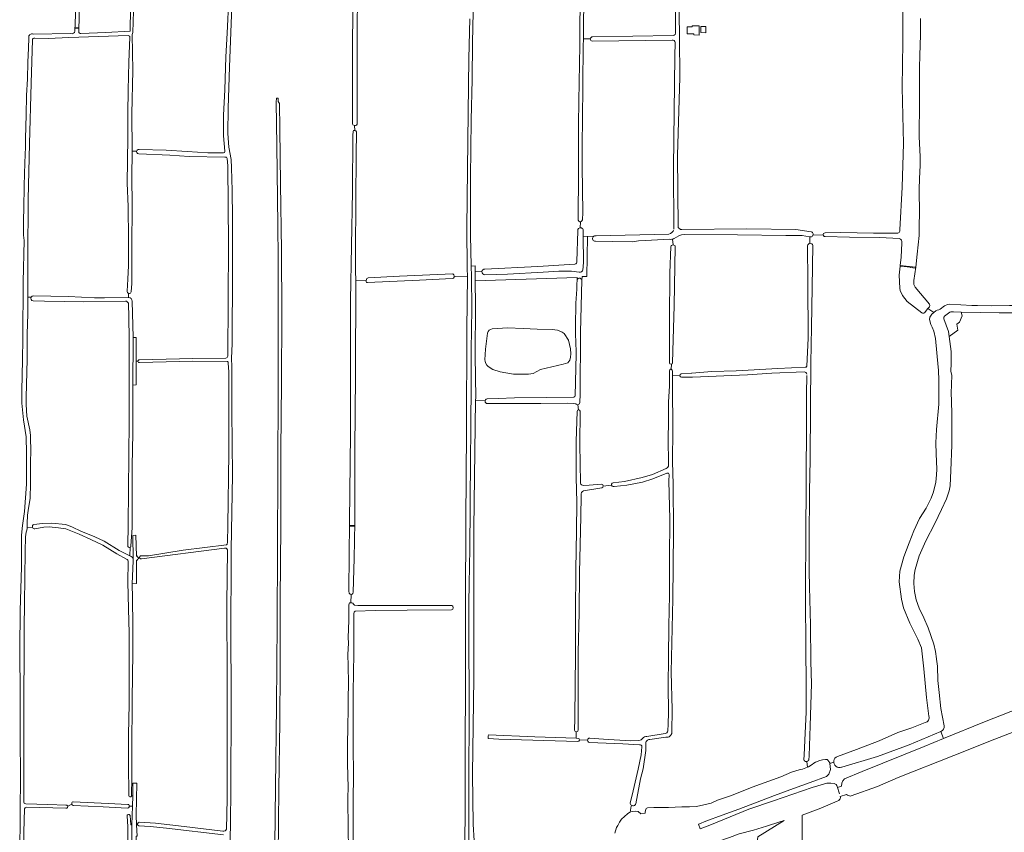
# Model space of a CAD drawing. Header units: metres. Extents: x 209813 to 223847, y 571801 to 587119.
# Tile 658 of 746: x 219008 to 219827, y 583333 to 584009. Entities that reach past the tile are written whole.
import ezdxf

# ---------------------------------------------------------------- set-up
doc = ezdxf.new("R2010")
doc.units = ezdxf.units.M
for name, color, linetype, lineweight in [('B-RO-GK-BESCHOEIING-G', 8, 'GK-BESCHOEIING', 0), ('B-RO-GR-GRAS-GV', 8, 'Continuous', 0), ('B-RO-KW-KUNSTWERK_STUW-GV', 8, 'Continuous', 0), ('B-RO-OG-TERREIN_CULTUURSCHEIDING-GV', 8, 'Continuous', 0), ('B-RO-VH-ONVERHARD-GV', 8, 'Continuous', 0)]:
    doc.layers.add(name, color=color, linetype=linetype, lineweight=lineweight)
doc.linetypes.add('GK-BESCHOEIING', pattern='A,30,-5,[1,NLCS.shx,S=1,R=0,X=0,Y=0],-5', length=40)

msp = doc.modelspace()

# ---------------------------------------------------------------- linework, layer by layer
at = {"layer": 'B-RO-GK-BESCHOEIING-G', "flags": 128}
msp.add_lwpolyline([(219687.597, 583371.724), (219687.904, 583370.997), (219689.876, 583364.765)], dxfattribs=at)
at = {"layer": 'B-RO-GR-GRAS-GV', "flags": 128}
for points in [[(219053.459, 583999.766), (219054.23, 584019.994), (219055.129, 584049.794), (219055.63, 584080.601), (219057.763, 584168.821), (219061.61, 584248.86), (219063.846, 584327.689), (219064.322, 584349.79), (219064.81, 584386.387), (219064.879, 584433.448), (219064.199, 584484.834), (219063.116, 584521.02), (219063.112, 584521.569), (219063.677, 584529.662)], [(219058.521, 583997.817), (219079.231, 583998.774), (219099.532, 583999.672), (219102.074, 584171.584), (219103.662, 584251.513), (219105.024, 584332.209), (219106.458, 584426.701), (219107.113, 584459.793), (219107.665, 584460.832), (219108.495, 584460.832), (219109.304, 584460.485), (219109.621, 584459.855), (219107.916, 584354.302), (219104.936, 584171.559), (219104.695, 584159.651)], [(219740.246, 583834.265), (219741.98, 583869.911), (219743.113, 583906.367), (219742.236, 583952.93), (219742.52, 583990.681), (219742.749, 584016.915), (219742.098, 584037.044), (219742.341, 584058.17), (219742.909, 584081.486), (219743.534, 584095.815), (219743.664, 584109.247), (219743.542, 584130.14), (219742.767, 584147.318), (219743.821, 584162.244), (219743.145, 584196.793), (219739.106, 584196.792), (219738.894, 584197.744), (219737.519, 584198.273), (219713.494, 584200.178), (219676.347, 584203.459), (219672.325, 584204.306)], [(219180.828, 584153.971), (219158.512, 584155.8), (219113.589, 584157.735), (219112.465, 584158.198), (219112.2, 584159.19), (219104.695, 584159.651), (219103.811, 584115.974), (219103.047, 584043.379), (219101.824, 583998.754), (219101.288, 583996.965), (219101.664, 583967.149), (219100.778, 583930.855), (219101.107, 583900.834), (219101.097, 583899.917)], [(219557.997, 584159.934), (219557.974, 584159.588), (219556.672, 584112.011), (219556.679, 584069.117), (219556.161, 584035.4), (219556.877, 583994.543), (219556.931, 583961.325), (219554.989, 583896.494), (219555.698, 583836.418)], [(219178.419, 583900.009), (219177.28, 583912.782), (219177.124, 583924.066), (219177.314, 583929.941), (219177.871, 583940.408), (219178.263, 583951.044), (219179.184, 583978.303), (219180.145, 583998.18), (219181.544, 584027.939), (219182.241, 584059.296), (219184.231, 584116.654), (219184.63, 584150.773)], [(219553.447, 583998.979), (219553.874, 584119.213), (219553.891, 584150.577)], [(219477.998, 584120.005), (219478.195, 584112.529), (219478.101, 584095.868), (219477.191, 584083.071), (219477.176, 584058.529), (219477.058, 584022.175), (219476.956, 584006.464), (219476.71, 583993.449), (219482.465, 583993.423)], [(219472.352, 583843.318), (219472.726, 583881.834), (219472.641, 583922.129), (219472.894, 583941.589), (219473.753, 583988.183), (219474.163, 584037.645), (219474.239, 584078.598)], [(219185.403, 584056.575), (219182.267, 583969.98), (219180.956, 583935.687), (219180.896, 583914.489), (219181.747, 583903.112), (219183.562, 583892.949), (219183.916, 583886.063), (219184.36, 583867.115), (219184.749, 583844.073), (219184.748, 583800.116), (219184.332, 583739.561), (219183.891, 583727.394), (219184.131, 583720.343), (219184.251, 583683.321), (219184.572, 583630.055), (219183.47, 583568.312), (219183.332, 583491.041), (219183.637, 583455.353), (219183.676, 583426.966), (219183.376, 583381.425), (219183.196, 583367.945), (219182.922, 583341.095), (219182.754, 583326.39)], [(219283.39, 583530.848), (219282.597, 583531.059), (219281.909, 583531.8), (219281.644, 583533.494), (219281.61, 583534.551), (219281.985, 583591.295), (219282.895, 583664.794), (219282.919, 583708.471), (219282.838, 583775.674), (219284.469, 583866.683), (219284.866, 583913.197), (219285.024, 583916.292), (219285.501, 583917.007), (219286.548, 583917.015), (219286.162, 583921.258), (219284.93, 583921.725), (219284.506, 583922.889), (219284.612, 583982.156), (219285.141, 584061.002)], [(219057.328, 584026.885), (219056.706, 583999.308)], [(219288.73, 584028.503), (219288.534, 584001.503), (219288.534, 583958.592), (219288.333, 583922.251), (219287.998, 583921.447), (219287.194, 583921.246), (219286.162, 583921.258)], [(219384.348, 584023.462), (219385.015, 584015.551), (219384.587, 583990.477), (219384.146, 583959.618), (219383.402, 583925.567), (219382.874, 583878.085), (219382.923, 583830.01), (219383.431, 583804.18), (219386.588, 583804.369), (219386.593, 583799.437), (219392.316, 583799.66)], [(219286.548, 583917.015), (219287.462, 583916.753), (219287.864, 583915.882), (219287.931, 583913.602), (219287.73, 583899.254), (219287.395, 583855.94), (219287.194, 583818.393), (219287.126, 583797.139), (219287.395, 583795.328), (219287.309, 583792.019), (219295.95, 583792.15), (219296.546, 583794.002), (219297.538, 583794.399), (219323.599, 583795.854), (219367.983, 583797.707), (219369.042, 583797.045), (219369.24, 583795.722), (219369.893, 583795.593), (219380.22, 583795.797), (219379.9, 583802.005), (219379.662, 583835.978), (219380.297, 583884.714), (219380.773, 583931.704), (219381.488, 583976.948), (219382.123, 584009.968)], [(219757.418, 584010.465), (219757.24, 583996.737), (219756.836, 583979.659), (219756.454, 583969.56), (219756.541, 583941.185), (219756.229, 583911.949), (219756.951, 583895.541), (219757.194, 583887.874), (219756.667, 583877.161), (219756.389, 583868.087), (219756.628, 583847.83), (219756.28, 583838.643), (219756.186, 583829.658), (219754.594, 583814.192), (219753.54, 583803.28), (219751.8, 583792.218), (219751.894, 583788.978), (219752.912, 583786.57), (219764.885, 583772.41)], [(219018.876, 583997.446), (219050.151, 583997.804)], [(219007.564, 583312.711), (219008.014, 583349.9), (219008.222, 583379.162), (219007.968, 583411.438), (219007.93, 583446.173), (219007.537, 583485.106), (219008.055, 583517.19), (219008.999, 583553.781), (219009.124, 583580.263), (219010.005, 583588.228), (219011.528, 583599.877), (219013.335, 583622.599), (219013.178, 583648.446), (219012.903, 583662.079), (219010.766, 583676.148), (219009.266, 583690.116), (219009.31, 583700.28), (219009.926, 583726.027), (219010.164, 583743.892), (219010.339, 583791.205), (219011.162, 583825.609), (219010.811, 583830.081), (219010.715, 583843.393), (219010.875, 583851.96), (219011.316, 583871.373), (219011.84, 583890.191), (219012.427, 583903.448), (219012.476, 583910.559), (219012.919, 583930.108), (219013.18, 583946.241), (219013.959, 583960.224), (219014.281, 583974.123), (219014.844, 583985.602), (219015.052, 583994.352)], [(219018.092, 583992.571), (219017.223, 583956.458), (219015.777, 583906.063), (219014.592, 583859.903), (219014.261, 583811.11), (219014.257, 583778.412), (219017.006, 583778.311)], [(219097.818, 583996.067), (219048.544, 583994.49), (219031.507, 583993.578), (219020.116, 583993.98)], [(219097.036, 583783.421), (219097.668, 583793.281), (219098.116, 583804.625), (219098.113, 583826.665), (219097.79, 583853.745), (219097.049, 583873.333), (219097.137, 583891.953), (219097.443, 583911.481), (219097.595, 583931.467), (219097.897, 583950.699), (219098.481, 583974.019), (219099.236, 583994.726)], [(219476.71, 583993.449), (219476.632, 583987.436), (219476.652, 583975.271), (219476.349, 583967.596), (219476.332, 583950.642), (219476.117, 583930.244), (219475.848, 583901.738), (219475.786, 583887.217), (219476.276, 583848.842), (219475.919, 583842.816)], [(219550.593, 583992.346), (219484.022, 583991.437)], [(219484.424, 583995.051), (219551.457, 583996.06)], [(219552.136, 583835.329), (219551.877, 583886.388), (219552.834, 583979.118), (219553.123, 583990.432)], [(219219.842, 583322.13), (219220.51, 583370.427), (219221.292, 583438), (219221.775, 583506.962), (219222.23, 583567.852), (219222.375, 583635.156), (219222.725, 583699.965), (219222.78, 583763.512), (219222.753, 583810.485), (219222.356, 583838.134), (219221.562, 583904.677), (219221.099, 583940.793), (219221.186, 583944.095), (219222.694, 583944.095), (219222.615, 583941.237), (219223.805, 583939.491), (219224.138, 583918.607), (219224.667, 583872.59), (219225.341, 583817.068), (219225.667, 583764.798), (219225.409, 583707.063), (219225.019, 583650.773), (219224.927, 583587.442), (219224.415, 583526.546), (219224.462, 583468.07), (219223.965, 583424.828), (219223.257, 583368.729), (219222.755, 583313.221)], [(219104.92, 583899.837), (219101.097, 583899.917), (219100.849, 583878.023), (219101.051, 583855.525), (219100.91, 583819.311), (219100.971, 583789.682), (219100.331, 583782.739)], [(219107.012, 583901.267), (219129.429, 583900.718), (219146.825, 583899.622), (219164.053, 583898.501), (219177.173, 583898.466)], [(219178.351, 583894.912), (219148.469, 583895.478), (219132.467, 583896.638), (219106.714, 583897.733)], [(219180.741, 583729.33), (219181.399, 583822.584), (219180.847, 583887.776), (219180.286, 583893.744)], [(219471.292, 583807.97), (219471.995, 583833.629)], [(219474.236, 583841.07), (219474.067, 583836.106)], [(219476.539, 583833.793), (219476.596, 583829.102), (219484.908, 583828.765)], [(219558.62, 583834.642), (219612.768, 583835.18), (219653.526, 583834.579), (219666.489, 583832.814)], [(219480.039, 583828.962), (219479.591, 583795.568), (219475.639, 583795.402), (219475.342, 583792.601), (219474.332, 583749.187), (219474.107, 583697.552), (219473.835, 583690.643)], [(219548.333, 583826.615), (219528.558, 583825.595), (219522.592, 583825.211), (219517.9, 583824.527), (219501.155, 583824.674), (219486.79, 583824.932)], [(219487.273, 583829.396), (219547.962, 583830.878)], [(219550.961, 583826.615), (219551.388, 583821.847)], [(219664.98, 583828.612), (219658.786, 583829.792), (219645.23, 583829.578), (219605.042, 583830.313), (219560.518, 583830.573)], [(219665.37, 583828.501), (219665.298, 583823.149)], [(219676.289, 583830.099), (219667.882, 583829.941)], [(219739.685, 583827.044), (219723.413, 583828.054), (219698.192, 583828.404), (219678.035, 583828.872)], [(219678.096, 583831.813), (219691.145, 583832.031), (219718.328, 583831.655), (219737.524, 583831.744)], [(219548.45, 583723.735), (219548.57, 583736.81), (219548.485, 583759.544), (219548.737, 583798.416), (219549.554, 583820.377)], [(219553.28, 583820.43), (219552.185, 583771.28), (219551.312, 583733.354), (219551.01, 583723.702)], [(219662.793, 583720.821), (219663.726, 583744.225), (219663.624, 583790.978), (219663.326, 583821.15)], [(219667.71, 583821.519), (219667.112, 583786.412), (219666.582, 583753.433), (219666.069, 583723.272), (219665.679, 583687.088), (219665.838, 583675.915), (219665.629, 583653.535), (219665.47, 583642.873), (219665.03, 583616.807), (219664.967, 583607.299), (219664.577, 583585.104), (219664.641, 583572.898), (219664.629, 583550.09), (219665.007, 583537.09), (219665.813, 583505.513), (219666.063, 583474.835), (219666.512, 583456.279), (219665.43, 583421.421), (219664.578, 583396.394), (219664.293, 583393.174)], [(219740.407, 583804.557), (219741.262, 583811.537), (219741.918, 583823.389)], [(219394.635, 583801.667), (219438.818, 583803.885), (219469.661, 583805.892)], [(219758.36, 583765.219), (219746.395, 583774.749), (219742.4, 583779.705), (219740.423, 583783.836), (219740.197, 583785.709), (219739.654, 583796.596), (219740.368, 583804.191), (219740.407, 583804.557)], [(219369.24, 583795.722), (219369.174, 583794.862), (219368.579, 583794.135), (219367.388, 583793.804), (219340.268, 583792.547), (219297.009, 583790.43), (219296.347, 583790.658), (219296.017, 583791.423), (219295.95, 583792.15)], [(219379.25, 583281.692), (219377.719, 583281.822), (219376.793, 583282.947), (219376.727, 583284.997), (219378.114, 583320.747), (219378.301, 583354.292), (219378.301, 583398.424), (219378.513, 583460.866), (219378.619, 583523.414), (219378.936, 583592.1), (219379.571, 583666.712), (219379.677, 583751.591), (219380.22, 583795.797)], [(219471.694, 583792.669), (219471.679, 583794.691), (219386.658, 583791.955), (219386.834, 583771.712), (219386.702, 583729.378), (219387.099, 583694.586), (219387.086, 583692.594), (219394.944, 583692.004)], [(219287.309, 583792.019), (219286.977, 583712.775), (219286.447, 583651.524), (219286.447, 583590.67), (219285.877, 583560.64), (219285.242, 583532.594), (219284.872, 583531.536), (219284.237, 583531.007), (219283.39, 583530.848), (219283.073, 583523.863), (219284.131, 583523.81), (219284.925, 583523.598), (219285.502, 583522.656), (219286.137, 583521.783), (219288.915, 583521.545), (219337.175, 583521.545), (219367.258, 583521.704), (219368.211, 583520.989), (219368.449, 583519.561), (219367.973, 583518.529), (219367.02, 583518.053), (219330.19, 583517.735), (219303.597, 583517.542), (219286.692, 583516.783), (219285.819, 583516.068), (219285.581, 583514.798), (219285.74, 583481.699), (219285.228, 583449.461), (219285.091, 583435.48), (219285.148, 583430.456), (219285.196, 583403.932), (219285.37, 583381.06), (219285.084, 583358.768), (219285.242, 583291.775)], [(219014.257, 583778.412), (219014.256, 583764.525), (219013.665, 583747.553), (219013.656, 583726.357), (219012.874, 583695.074), (219012.908, 583689.011), (219013.574, 583679.134), (219016.023, 583667.933), (219016.596, 583663.048), (219016.718, 583648.301), (219016.622, 583642.786), (219016.59, 583623.254), (219016.131, 583611.044), (219014.65, 583600.808), (219014.142, 583596.94), (219013.843, 583589.879), (219013.884, 583586.658)], [(219018.877, 583779.313), (219048.179, 583778.74), (219069.841, 583777.791), (219078.114, 583777.749), (219098.094, 583778.071)], [(219098.221, 583781.505), (219098.243, 583778.073)], [(219028.252, 583774.961), (219018.641, 583775.282)], [(219095.649, 583774.917), (219060.451, 583774.36), (219044.797, 583774.592), (219028.252, 583774.961)], [(219097.45, 583571.387), (219097.887, 583588.794), (219098.698, 583675.323), (219098.559, 583728.224), (219098.61, 583743.995), (219098.522, 583761.318), (219098.043, 583773.312)], [(219101.166, 583775.026), (219101.97, 583744.75), (219104.52, 583744.601), (219104.498, 583725.009), (219105.891, 583725.058)], [(219763.464, 583768.817), (219760.665, 583765.395)], [(219764.745, 583770.382), (219763.464, 583768.817), (219768.452, 583765.613), (219770.241, 583766.907), (219771.235, 583767.404), (219772.584, 583767.821), (219773.756, 583768.367), (219777.31, 583771.095), (219779.707, 583772.262), (219781.889, 583772.417), (219800.04, 583771.441), (219804.731, 583771.367), (219816.193, 583771.095), (219831.337, 583771.318), (219846.404, 583771.389), (219857.138, 583771.912), (219862.238, 583772.036)], [(219764.373, 583429.537), (219762.474, 583445.098), (219760.085, 583468.965), (219758.059, 583486.309), (219755.243, 583493.593), (219748.383, 583507.005), (219743.265, 583519.69), (219741.539, 583526.886), (219739.735, 583541.235), (219740.286, 583550.233), (219743.554, 583562.07), (219747.911, 583573.717), (219751.743, 583583.67), (219756.644, 583593.942), (219761.985, 583602.662), (219766.282, 583610.988), (219768.315, 583616.166), (219770.024, 583624.366), (219770.797, 583630.394), (219771.022, 583634.983), (219770.394, 583647.773), (219770.135, 583657.008), (219770.555, 583668.062), (219772.577, 583689.296), (219772.677, 583693.987), (219772.604, 583708.927), (219772.238, 583717.58), (219772.163, 583720.168), (219769.9, 583743.982), (219768.415, 583749.907), (219767.056, 583753.396), (219765.837, 583755.692), (219764.814, 583759.735), (219765.266, 583761.684), (219766.787, 583764.052), (219768.452, 583765.613)], [(219776.873, 583760.341), (219780.782, 583749.83), (219781.262, 583745.608)], [(219781.863, 583765.97), (219777.363, 583762.527)], [(219781.262, 583745.608), (219788.335, 583750.909), (219787.488, 583755.778), (219789.816, 583757.471), (219791.933, 583762.763), (219791.08, 583765.879), (219784.846, 583766.02)], [(219867.449, 583765.89), (219846.34, 583765.298), (219822.944, 583765.157), (219791.08, 583765.879)], [(219400.902, 583751.875), (219413.615, 583752.703), (219426.664, 583752.179), (219438.367, 583751.778), (219450.708, 583751.299), (219455.206, 583750.708), (219459.125, 583749.238), (219460.847, 583747.938), (219464.359, 583742.464), (219465.969, 583735.312), (219466.377, 583731.191), (219466.093, 583728.427), (219465.492, 583725.881), (219463.902, 583723.702), (219459.912, 583722.441), (219441.05, 583718.003), (219434.943, 583714.889), (219431.102, 583714.194), (219418.506, 583714.144), (219407.5, 583716.274), (219401.315, 583718.129), (219397.514, 583720.52), (219396.254, 583721.813), (219395.318, 583723.529), (219394.914, 583725.166), (219394.854, 583726.018), (219395.326, 583735.024), (219396.99, 583748.378)], [(219781.262, 583745.608), (219782.92, 583733.088), (219782.88, 583723.349), (219782.727, 583716.452), (219783.345, 583713.503), (219783.222, 583705.611), (219782.883, 583698.35), (219783.303, 583691.934), (219783.348, 583680.652), (219783.314, 583665.759), (219783.488, 583655.206), (219782.678, 583633.888), (219781.981, 583621.101), (219781.33, 583616.989), (219779.131, 583610.438), (219774.94, 583601.614), (219769.197, 583589.865), (219761.682, 583575.476), (219756.297, 583563.073), (219752.788, 583551.544), (219752.05, 583546.925), (219751.733, 583539.827), (219752.252, 583533.166), (219753.825, 583526.372), (219756.187, 583519.449), (219760.079, 583511.211), (219763.768, 583503.117), (219768.515, 583489.351), (219769.933, 583483.248), (219770.701, 583477.113), (219770.698, 583476.808), (219771.489, 583470.977), (219771.893, 583459.102), (219772.866, 583449.271), (219774.307, 583435.742), (219777.059, 583421.348)], [(219107.27, 583726.187), (219151.772, 583727.376), (219179.157, 583727.513)], [(219469.85, 583696.047), (219470.828, 583730.763)], [(219099.216, 583562.858), (219100.204, 583562.34), (219101.092, 583561.695), (219101.423, 583561.298), (219101.688, 583560.782), (219101.873, 583560.213), (219101.74, 583579.951), (219104.347, 583580.07), (219104.757, 583562.753), (219105.261, 583562.895), (219105.328, 583562.035), (219105.758, 583562.035), (219105.824, 583561.439), (219106.419, 583561.473), (219106.391, 583561.078), (219107.373, 583561.231), (219107.306, 583561.794), (219107.491, 583562.27), (219107.756, 583562.72), (219108.066, 583562.867), (219114.624, 583563.075), (219143.628, 583567.671), (219179.759, 583572.228), (219180.159, 583572.635), (219180.543, 583574.368), (219180.923, 583588.263), (219181.673, 583648.757), (219181.72, 583716.106), (219181.192, 583723.419), (219181.006, 583724.156), (219180.86, 583724.394), (219180.688, 583724.605), (219180.45, 583724.685), (219180.186, 583724.738), (219151.735, 583724.932), (219107.21, 583723.792)], [(219104.498, 583725.009), (219104.595, 583705.32), (219101.796, 583705.121), (219101.593, 583665.119), (219101.156, 583637.851), (219101.023, 583586.283), (219100.124, 583571.308), (219099.939, 583570.355), (219099.53, 583570.062)], [(219549.814, 583718.24), (219550.008, 583722.54)], [(219558.158, 583714.517), (219566.74, 583714.994), (219567.126, 583715.049), (219583.545, 583716.397), (219603.828, 583717.086), (219638.502, 583719.028), (219661.363, 583719.968)], [(219547.552, 583638.435), (219547.545, 583644.912), (219547.317, 583655.483), (219547.552, 583679.398), (219547.687, 583690.922), (219548.316, 583704.584), (219548.38, 583716.86)], [(219550.9, 583713.069), (219551.06, 583704.281), (219551.263, 583668.378), (219550.835, 583641.333), (219551.52, 583622.637), (219551.79, 583583.768), (219551.616, 583553.998), (219551.342, 583527.012), (219549.913, 583466.193), (219550.604, 583435.12), (219550.416, 583416.009)], [(219550.829, 583716.92), (219550.9, 583713.069), (219556.967, 583712.934)], [(219660.625, 583716.227), (219633.747, 583715.116), (219613.334, 583713.78), (219567.571, 583711.82), (219558.587, 583711.612)], [(219660.239, 583393.288), (219660.47, 583397.035), (219661.178, 583409.353), (219662.192, 583432.797), (219662.3, 583448.872), (219661.966, 583493.419), (219661.504, 583520.267), (219661.504, 583543.643), (219661.898, 583572.366), (219662.192, 583630.914), (219662.567, 583669.085), (219662.576, 583697.874), (219662.814, 583713.117)], [(219396.611, 583693.714), (219405.807, 583693.925), (219419.308, 583694.554), (219445.95, 583694.715), (219468.438, 583695.031)], [(219387.086, 583692.594), (219385.597, 583585.702), (219385.557, 583461.394), (219384.576, 583381.173), (219385.14, 583339.606), (219385.802, 583325.616)], [(219470.434, 583689.47), (219468.734, 583689.736), (219463.162, 583690.011), (219441.325, 583689.849), (219411.867, 583689.846), (219396.944, 583689.716)], [(219472.641, 583684.553), (219472.092, 583688.808)], [(219469.402, 583417.712), (219469.63, 583427.461), (219469.811, 583455.416), (219470.094, 583480.329), (219470.261, 583514.955), (219470.494, 583551.607), (219471.091, 583583.511), (219471.284, 583607.736), (219470.658, 583628.22), (219470.858, 583657.635), (219470.825, 583658.244), (219471.516, 583683.294)], [(219473.991, 583683.444), (219473.915, 583655.771), (219474.075, 583639.975), (219474.449, 583623.488)], [(219501.455, 583623.722), (219510.944, 583624.952), (219525.766, 583628.165), (219534.345, 583630.73), (219545.782, 583635.614)], [(219546.294, 583631.715), (219534.525, 583627.078), (219525.959, 583624.346), (219512.833, 583621.673), (219502.252, 583620.67)], [(219547.064, 583417.171), (219547.378, 583422.687), (219547.553, 583432.629), (219547.313, 583455.105), (219547.509, 583478.367), (219547.882, 583504.683), (219548.381, 583530.252), (219548.531, 583560.509), (219548.809, 583593.638), (219547.958, 583625.201), (219548.135, 583630.688)], [(219476.817, 583621.632), (219481.582, 583621.712), (219491.853, 583622.674)], [(219493.263, 583621.031), (219500.27, 583621.782)], [(219474.865, 583613.427), (219474.732, 583595.344), (219473.419, 583548.954), (219473.249, 583515.605), (219472.499, 583482.812), (219472.362, 583417.694)], [(219492.239, 583619.587), (219476.86, 583617.151)], [(219019.425, 583589.135), (219026.468, 583589.839), (219034.342, 583590.134), (219045.564, 583589.073), (219048.22, 583588.309), (219051.461, 583586.943), (219058.342, 583583.365), (219070.178, 583578.74), (219077.858, 583575.264), (219090.358, 583567.508), (219099.216, 583562.858), (219099.53, 583570.062)], [(219018.13, 583586.782), (219013.884, 583586.658), (219013.879, 583585.73), (219013.585, 583584.23), (219012.993, 583582.528), (219012.465, 583578.797), (219012.144, 583566.677), (219011.405, 583523.177), (219011.205, 583503.055), (219011.3, 583481.128), (219010.967, 583445.874), (219010.919, 583358.447)], [(219039.717, 583586.312), (219032, 583586.984), (219027.506, 583586.725), (219020.219, 583585.5)], [(219096.417, 583560.28), (219088.453, 583564.648), (219076.653, 583571.939), (219066.617, 583576.517), (219057.081, 583580.929), (219045.995, 583585.407), (219039.717, 583586.312)], [(219177.939, 583569.222), (219108.905, 583560.392)], [(219179.587, 583335.374), (219180.147, 583360.688), (219180.331, 583387.037), (219180.148, 583410.94), (219180.222, 583460.384), (219180.08, 583522.896), (219180.403, 583568.074)], [(219098.281, 583363.2), (219098.025, 583390.188), (219098.027, 583414.279), (219098.544, 583439.366), (219098.679, 583463.204), (219098.627, 583498.645), (219098.236, 583518.912), (219097.669, 583541.301), (219097.844, 583557.891)], [(219106.391, 583561.078), (219106.518, 583560.348), (219105.493, 583560.15), (219105.493, 583559.455), (219104.727, 583559.455), (219104.791, 583551.146), (219104.756, 583539.941), (219101.064, 583539.546), (219101.387, 583527.827), (219101.852, 583504.619), (219101.715, 583482.331), (219101.262, 583443.249), (219100.928, 583401.067), (219100.965, 583378.657), (219100.727, 583363.218)], [(219281.439, 583520.556), (219281.382, 583521.297), (219281.477, 583522.091), (219281.668, 583523.043), (219282.12, 583523.704), (219283.073, 583523.863)], [(219281.339, 583259.311), (219281.558, 583268.57), (219281.189, 583296.755), (219281.265, 583308.295), (219281.098, 583322.592), (219280.857, 583332.083), (219280.876, 583344.32), (219280.756, 583352.09), (219280.733, 583361.597), (219280.821, 583370.151), (219280.521, 583389.835), (219280.508, 583405.836), (219280.545, 583420.534), (219280.84, 583435.673), (219280.943, 583443.861), (219281.22, 583456.979), (219281.016, 583471.303), (219280.801, 583480.917), (219281.214, 583490.125), (219281.082, 583495.027), (219281.538, 583509.099), (219281.439, 583520.556)], [(219967.956, 583324.232), (219968.437, 583324.265), (219968.51, 583328.588), (219969.732, 583338.933), (219975.376, 583364.045), (219983.597, 583397.97), (219987.482, 583414.814), (219988.331, 583419.897), (219988.641, 583425.894), (219988.49, 583431.543), (219987.348, 583441.122), (219986.014, 583448.002), (219984.176, 583456.381), (219981.486, 583465.575), (219978.246, 583474.341), (219976.229, 583472.735), (219950.244, 583461.783), (219914.145, 583447.73), (219877.944, 583433.127), (219819.33, 583410.269), (219784.996, 583396.716), (219738.77, 583378.413), (219721.433, 583370.946), (219699.761, 583363.211)], [(219776.636, 583410.871), (219810.667, 583424.852), (219875.048, 583449.951)], [(219688.204, 583395.906), (219703.99, 583401.727), (219723.063, 583408.985), (219738.403, 583415.775), (219750.086, 583419.787), (219761.367, 583424.032)], [(219470.802, 583416.451), (219470.753, 583411.003), (219472.378, 583410.949)], [(219760.332, 583404.173), (219776.636, 583410.871), (219774.23, 583416.67), (219748.021, 583405.641), (219721.644, 583395.953), (219691.906, 583387.091)], [(219472.103, 583408.459), (219406.36, 583410.337), (219397.519, 583410.889), (219397.44, 583412.252), (219397.48, 583412.847), (219397.876, 583413.913), (219436.266, 583412.149), (219470.753, 583411.003)], [(219480.155, 583409.546), (219473.456, 583409.753)], [(219523.459, 583405.654), (219509.587, 583406.443), (219481.958, 583407.562)], [(219482.165, 583411.202), (219493.527, 583410.295), (219515.831, 583408.971), (219522.949, 583409.076)], [(219529.639, 583412.562), (219544.845, 583414.919)], [(219545.466, 583411.861), (219532.091, 583409.997)], [(219515.967, 583358.022), (219518.261, 583367.237), (219522.235, 583385.173), (219524.749, 583397.305), (219525.474, 583403.94)], [(219528.68, 583406.058), (219528.809, 583400.78), (219526.468, 583385.62), (219524.231, 583377.347), (219520.373, 583356.566)], [(219682.003, 583390.079), (219682.422, 583385.122), (219681.152, 583381.074), (219679.031, 583379.145), (219665.427, 583374.248), (219651.536, 583369.148), (219635.853, 583363.332), (219621.349, 583357.696), (219606.222, 583351.964), (219592.406, 583346.941), (219578.631, 583341.892), (219573.511, 583339.888), (219572.687, 583339.649), (219574.002, 583335.503), (219583.313, 583339.342), (219614.529, 583352.041), (219634.878, 583358.846), (219651.016, 583364.627), (219667.256, 583370.002), (219679.464, 583373.697), (219682.61, 583373.786), (219685.636, 583373.447), (219687.206, 583372.647), (219687.597, 583371.724), (219688.163, 583370.05), (219691.618, 583371.034), (219691.953, 583373.765), (219692.813, 583375.617), (219694.154, 583377.251), (219708.933, 583383.454), (219760.332, 583404.173)], [(219662.62, 583391.652), (219663.293, 583386.921), (219664.095, 583387.189), (219667.11, 583389.302), (219668.623, 583390.401), (219669.923, 583391.2), (219673.503, 583392.412), (219675.723, 583393.052), (219678.198, 583393.289), (219679.569, 583393.249), (219680.189, 583392.8), (219681.144, 583391.699), (219681.843, 583390.476), (219682.003, 583390.079), (219685.119, 583391.066)], [(219516.746, 583355.233), (219516.14, 583353.203), (219516.068, 583350.857), (219516.194, 583349.687), (219517.363, 583350.086), (219519.866, 583350.428), (219522.038, 583350.157), (219522.36, 583349.942), (219524.649, 583348.143), (219528.28, 583348.761), (219528.259, 583349.446), (219528.807, 583351.91), (219529.022, 583352.582), (219529.482, 583352.94), (219530.143, 583353.163), (219535.451, 583353.526), (219547.625, 583353.448), (219558.805, 583353.974), (219565.172, 583353.9), (219570.832, 583354.285), (219582.979, 583357.136), (219588.284, 583359.4), (219600.073, 583363.409), (219617.367, 583370.225), (219641.144, 583378.961), (219649.873, 583382.937), (219656.484, 583384.645), (219659.217, 583385.199), (219661.953, 583386.473), (219663.293, 583386.921)], [(219101.626, 583363.188), (219101.754, 583373.787), (219105.094, 583373.518), (219104.539, 583346.985), (219104.771, 583339.014)], [(219050.89, 583356.265), (219050.822, 583356.67), (219050.875, 583356.987), (219050.97, 583357.336), (219051.288, 583357.802), (219051.743, 583358.019), (219052.14, 583358.098), (219081.176, 583356.783), (219097.613, 583355.956), (219098.44, 583355.757), (219098.743, 583355.294), (219098.695, 583354.503), (219101.319, 583354.394), (219101.626, 583363.188), (219100.727, 583363.218), (219100.475, 583362.782), (219100.356, 583362.636), (219100.211, 583362.544), (219099.999, 583362.358), (219099.787, 583362.266), (219099.523, 583362.213), (219099.164, 583362.206)], [(219695.809, 583364.244), (219690.555, 583362.444), (219690.781, 583361.672), (219690.416, 583360.67), (219689.908, 583359.925), (219689.306, 583359.302), (219688.089, 583358.646), (219674.469, 583352.922), (219658.946, 583347.12), (219658.96, 583285.499), (219696.849, 583290.124), (219698.954, 583289.617), (219699.818, 583285.649)], [(219011.543, 583352.239), (219011.055, 583332.759), (219010.8, 583267.424)], [(219012.534, 583356.511), (219030.964, 583355.878), (219046.229, 583355.446)], [(219046.01, 583352.737), (219013.157, 583353.631)], [(219050.89, 583356.265), (219047.543, 583354.376)], [(219076.943, 583353.972), (219052.04, 583354.998)], [(219098.695, 583354.503), (219098.643, 583353.641), (219098.142, 583353.012), (219097.084, 583352.946), (219076.943, 583353.972)], [(219097.854, 583286.703), (219097.655, 583337.206), (219096.915, 583346.351), (219096.96, 583346.713), (219097.087, 583346.999), (219097.325, 583347.221), (219097.5, 583347.412), (219098.008, 583347.57), (219098.276, 583347.598), (219098.637, 583347.532), (219098.971, 583347.309), (219099.272, 583347.024), (219099.426, 583346.646), (219100.128, 583338.942), (219101.004, 583338.951), (219101.319, 583354.394)], [(219502.846, 583331.983), (219504.219, 583336.681), (219505.449, 583338.493), (219506.709, 583341.065), (219508.515, 583343.634), (219513.586, 583348.167), (219515.411, 583349.42), (219516.194, 583349.687)], [(219105.734, 583339.033), (219104.771, 583339.014), (219105.234, 583329.588), (219104.367, 583329.408), (219104.579, 583285.54), (219101.117, 583285.382), (219101.162, 583281.212), (219100.95, 583259.562), (219101.475, 583234.383), (219101.45, 583232.294), (219109.382, 583232.196), (219109.911, 583221.877), (219119.436, 583202.615), (219121.448, 583188.374), (219127.082, 583191.744), (219142.274, 583197.721), (219159.189, 583203.643), (219177.033, 583209.217), (219182.031, 583212.638)], [(219129.818, 583336.148), (219116.048, 583337.557), (219106.751, 583338.127)], [(219107.125, 583341.103), (219120.486, 583340.367), (219144.519, 583337.707), (219176.556, 583333.743)], [(219177.155, 583330.587), (219129.818, 583336.148)]]:
    msp.add_lwpolyline(points, dxfattribs=at)
at = {"layer": 'B-RO-GR-GRAS-GV'}
for points in [[(219015.052, 583994.352, -0.5621739), (219018.876, 583997.446)], [(219050.151, 583997.804, 0.4582735), (219053.449, 583999.728)], [(219056.706, 583999.308, 0.4673061), (219058.524, 583997.818)], [(219551.457, 583996.06, 0.420988), (219553.429, 583999.069)], [(219020.116, 583993.98, 0.5115073), (219018.092, 583992.571)], [(219099.236, 583994.726, 0.494071), (219097.818, 583996.067)], [(219553.123, 583990.432, 0.4902248), (219550.593, 583992.346)], [(219177.173, 583898.466, 0.3522411), (219178.418, 583899.542)], [(219180.286, 583893.744, 0.460225), (219178.363, 583894.88)], [(219547.962, 583830.878, 0.2854735), (219551.963, 583834.46)], [(219555.698, 583836.418, 0.2884976), (219558.62, 583834.642)], [(219737.524, 583831.744, 0.5430832), (219740.246, 583834.265)], [(219560.518, 583830.573, 0.1312253), (219552.242, 583827.132)], [(219741.918, 583823.389, 0.3986479), (219739.685, 583827.044)], [(219392.316, 583799.66, -0.3730862), (219394.635, 583801.667)], [(219469.661, 583805.892, 0.4096707), (219471.292, 583807.97)], [(219470.828, 583730.763, -0.0314336), (219471.694, 583792.669)], [(219098.243, 583778.073, -0.4086942), (219101.166, 583775.026)], [(219098.043, 583773.312, 0.3586442), (219095.649, 583774.917)], [(219764.885, 583772.41, -0.2562791), (219764.745, 583770.382)], [(219760.665, 583765.395, -0.3723498), (219758.36, 583765.219)], [(219777.363, 583762.527, 0.3044528), (219776.855, 583760.385)], [(219784.846, 583766.02, 0.1260292), (219781.863, 583765.97)], [(219396.99, 583748.378, -0.3383917), (219400.902, 583751.875)], [(219179.157, 583727.513, 0.3641483), (219180.741, 583729.33)], [(219661.363, 583719.968, 0.3785213), (219662.793, 583720.821)], [(219662.811, 583714.226, 0.3150728), (219660.625, 583716.227)], [(219468.438, 583695.031, 0.4680533), (219469.85, 583696.047)], [(219545.782, 583635.614, 0.3178785), (219547.552, 583638.435)], [(219548.135, 583630.688, 0.6028368), (219546.294, 583631.715)], [(219474.449, 583623.488, 0.4167422), (219476.817, 583621.632)], [(219476.86, 583617.151, 0.3340165), (219474.865, 583613.427)], [(219099.53, 583570.062, -0.5400405), (219097.45, 583571.387)], [(219180.403, 583568.074, 0.5082691), (219177.939, 583569.222)], [(219097.844, 583557.891, 0.2949627), (219096.417, 583560.28)], [(219108.905, 583560.392, -0.3745299), (219107.373, 583561.231)], [(219761.367, 583424.032, 0.4435881), (219764.373, 583429.537)], [(219544.845, 583414.919, 0.3357294), (219547.064, 583417.171)], [(219550.416, 583416.009, -0.4294186), (219545.466, 583411.861)], [(219777.059, 583421.348, -0.3738827), (219774.376, 583416.716)], [(219522.949, 583409.076, 0.190811), (219526.169, 583411.148)], [(219526.169, 583411.148, -0.2181539), (219529.639, 583412.562)], [(219532.091, 583409.997, 0.4743402), (219528.68, 583406.058)], [(219525.474, 583403.94, 0.4490497), (219523.459, 583405.654)], [(219010.919, 583358.447, 0.4606078), (219012.536, 583356.508)], [(219099.164, 583362.206, -0.2627749), (219098.281, 583363.2)], [(219697.681, 583363.296, -0.0409352), (219695.809, 583364.244)], [(219699.761, 583363.211, -0.2822912), (219697.681, 583363.296)], [(219013.157, 583353.631, 0.3038291), (219011.543, 583352.239)], [(219052.04, 583354.998, -0.2636338), (219050.89, 583356.265)], [(219176.556, 583333.743, 0.4462811), (219179.587, 583335.374)]]:
    msp.add_lwpolyline(points, format="xyb", dxfattribs=at)
at = {"layer": 'B-RO-GR-GRAS-GV', "flags": 128}
for points in [[(219572.99, 583996.56), (219568.598, 583996.638), (219568.614, 583997.565), (219563.155, 583997.661), (219563.255, 584003.352), (219567.227, 584003.282), (219567.245, 584004.312), (219573.125, 584004.208)], [(219578.783, 584003.642), (219578.701, 583998.548), (219574.382, 583998.617), (219574.464, 584003.711)]]:
    msp.add_lwpolyline(points, close=True, dxfattribs=at)
at = {"layer": 'B-RO-GR-GRAS-GV'}
for centre, radius, start, end in [((219484.275, 583993.238), 1.819, 85.286116, 263.560586), ((219106.675, 583899.515), 1.784, 79.100853, 269.290164), ((219474.108, 583842.876), 1.811, 165.878526, 355.233833), ((219474.262, 583833.837), 2.277, 358.894071, 207.228217), ((219486.589, 583827.211), 2.29, 72.629995, 275.019742), ((219549.647, 583831.733), 5.284, 255.599693, 297.938053), ((219665.781, 583830.684), 2.222, 248.876591, 69.718346), ((219677.768, 583830.349), 1.5, 77.36826, 280.74932), ((219551.426, 583819.926), 1.922, 15.21729, 166.157761), ((219665.553, 583820.927), 2.237, 15.356008, 171.887339), ((219018.752, 583777.298), 2.019, 86.464512, 269.290164), ((219098.693, 583783.121), 1.684, 169.745681, 349.504255), ((219107.096, 583724.992), 1.207, 81.736988, 275.019742), ((219549.731, 583723.792), 1.282, 182.528824, 355.233833), ((219549.602, 583717.027), 1.232, 355.026312, 207.228217), ((219558.429, 583713.074), 1.469, 100.632324, 275.019742), ((219396.936, 583691.729), 2.011, 99.309318, 269.290164), ((219471.9, 583690.733), 1.935, 220.762707, 355.233833), ((219472.757, 583683.318), 1.241, 5.842584, 183.346494), ((219491.662, 583621.082), 1.602, 291.124558, 81.177502), ((219501.797, 583622.181), 1.578, 102.520856, 286.478898), ((219019.908, 583587.336), 1.862, 105.023531, 280.74932), ((219470.884, 583417.95), 1.501, 189.128777, 0.963411), ((219472.205, 583409.707), 1.252, 265.350793, 81.177502), ((219481.972, 583409.388), 1.824, 83.934138, 269.290164), ((219662.28, 583393.708), 2.084, 191.618608, 343.774677), ((219689.889, 583391.429), 4.784, 110.625071, 292.208476), ((219046.213, 583354.084), 1.362, 261.432524, 104.095814), ((219518.112, 583357.118), 2.328, 157.148219, 343.774677), ((219107.142, 583339.589), 1.514, 90.658585, 257.831008)]:
    msp.add_arc(centre, radius, start, end, dxfattribs=at)
at = {"layer": 'B-RO-KW-KUNSTWERK_STUW-GV', "flags": 128}
for points in [[(219055.711, 584002.686), (219053.57, 584002.682), (219053.55, 584002.161), (219056.77, 584002.171), (219056.782, 584002.688)], [(219741.394, 583804.082), (219748.841, 583803.289), (219748.799, 583802.893), (219753.185, 583802.426), (219753.266, 583803.188), (219740.407, 583804.557), (219740.368, 583804.191)], [(219282.956, 583587.61), (219286.392, 583587.714), (219286.402, 583588.252), (219281.964, 583588.132), (219281.96, 583587.581)]]:
    msp.add_lwpolyline(points, close=True, dxfattribs=at)
at = {"layer": 'B-RO-OG-TERREIN_CULTUURSCHEIDING-GV', "flags": 128}
msp.add_lwpolyline([(219578.118, 583320.655), (219570.794, 583310.635), (219573.71, 583297.505), (219581.068, 583298.58), (219582.887, 583291.106), (219591.969, 583293.755), (219591.253, 583296), (219612.701, 583308.387), (219621.312, 583323.922), (219621.91, 583329.023), (219643.98, 583342.549), (219640.355, 583341.502), (219629.05, 583337.869), (219618.252, 583334.631), (219606.451, 583331.41), (219598.287, 583328.455), (219587.048, 583324.486)], close=True, dxfattribs=at)
at = {"layer": 'B-RO-VH-ONVERHARD-GV', "flags": 128}
for points in [[(219475.342, 583792.601), (219475.639, 583795.402), (219479.591, 583795.568), (219480.039, 583828.962), (219476.596, 583829.102), (219476.863, 583807.23), (219476.386, 583800.941)], [(219386.593, 583799.437), (219386.588, 583804.369), (219383.431, 583804.18), (219383.596, 583795.781), (219383.864, 583768.636), (219383.275, 583734.228), (219383.248, 583703.539), (219383.158, 583673.401), (219382.695, 583637.75), (219382.464, 583613.183)], [(219392.316, 583799.66), (219386.593, 583799.437), (219386.658, 583791.955), (219471.679, 583794.691), (219471.694, 583792.669)], [(219473.329, 583799.2), (219466.743, 583799.959), (219456.198, 583800), (219443.138, 583799.11), (219413.649, 583797.52), (219394.815, 583796.994)], [(219402.272, 583283.508), (219403.053, 583285.041), (219400.255, 583284.142), (219392.383, 583299.058), (219388.613, 583308.484), (219386.496, 583317.381), (219385.802, 583325.616), (219385.14, 583339.606), (219384.576, 583381.173), (219385.557, 583461.394), (219385.597, 583585.702), (219387.086, 583692.594), (219387.099, 583694.586), (219386.702, 583729.378), (219386.834, 583771.712), (219386.658, 583791.955)], [(219381.525, 583337.538), (219381.45, 583326.285), (219386.192, 583307.171), (219393.139, 583290.228), (219395.343, 583280.426), (219395.489, 583280.322), (219397.777, 583274.173)]]:
    msp.add_lwpolyline(points, dxfattribs=at)
at = {"layer": 'B-RO-VH-ONVERHARD-GV'}
for points in [[(219476.386, 583800.941, -0.3588147), (219473.329, 583799.2)], [(219394.815, 583796.994, -0.4803787), (219392.316, 583799.66)], [(219471.694, 583792.669, -0.8404352), (219475.342, 583792.601)], [(219382.464, 583613.183, -0.005754), (219381.565, 583534.448)], [(219381.565, 583534.448, 0.0064154), (219381.778, 583449.809)], [(219381.778, 583449.809, -0.0016034), (219381.454, 583396.186)], [(219381.454, 583396.186, 0.0025407), (219381.525, 583337.538)]]:
    msp.add_lwpolyline(points, format="xyb", dxfattribs=at)
at = {"layer": 'B-RO-VH-ONVERHARD-GV', "flags": 128}
for points in [[(219101.97, 583744.75), (219102.016, 583743.038), (219101.796, 583705.121), (219104.595, 583705.32), (219104.498, 583725.009), (219104.52, 583744.601)], [(219101.873, 583560.213), (219101.965, 583559.71), (219102.005, 583559.208), (219101.958, 583558.725), (219101.064, 583539.546), (219104.756, 583539.941), (219104.791, 583551.146), (219104.727, 583559.455), (219105.493, 583559.455), (219105.493, 583560.15), (219106.518, 583560.348), (219106.391, 583561.078), (219106.419, 583561.473), (219105.824, 583561.439), (219105.758, 583562.035), (219105.328, 583562.035), (219105.261, 583562.895), (219104.757, 583562.753), (219104.347, 583580.07), (219101.74, 583579.951)], [(219104.771, 583339.014), (219104.539, 583346.985), (219105.094, 583373.518), (219101.754, 583373.787), (219101.626, 583363.188), (219101.319, 583354.394), (219101.004, 583338.951), (219100.855, 583309.452), (219101.117, 583285.382), (219104.579, 583285.54), (219104.367, 583329.408), (219105.234, 583329.588)]]:
    msp.add_lwpolyline(points, close=True, dxfattribs=at)

doc.saveas('drawing.dxf')
